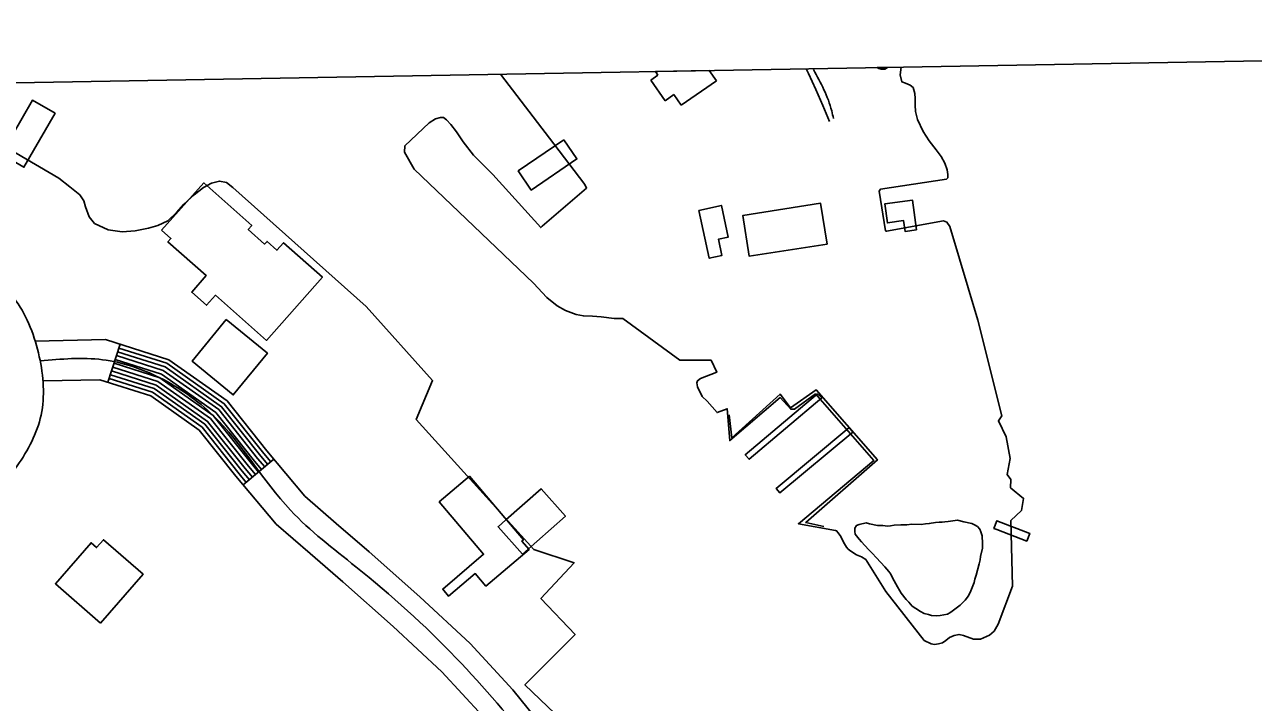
# Model space of a CAD drawing. Extents: x 3903937 to 3942190, y 260677 to 286651.
# Drawn here: x 3911691 to 3912613, y 283798 to 284306 of the extents above; entities that cross this region are included whole.
import ezdxf

# ---------------------------------------------------------------- set-up
doc = ezdxf.new("R2010")
doc.units = 0
for name, color, linetype in [('V-BLDG-OTLN', 7, 'Continuous'), ('V-CHAN-DOCK', 7, 'Continuous'), ('V-GRID-FRAM', 7, 'Continuous'), ('V-ROAD-CNTR', 7, 'Continuous'), ('V-RRAP-FSHR', 7, 'Continuous'), ('V-SITE-VEGE', 7, 'Continuous'), ('V-TOPO-SHOR', 7, 'Continuous')]:
    doc.layers.add(name, color=color, linetype=linetype)

msp = doc.modelspace()

# ---------------------------------------------------------------- linework, layer by layer
at = {"layer": 'V-BLDG-OTLN'}
for p, q in [((3912160.68, 284264.72), (3912166.02, 284268.43)), ((3912164.08, 284271.29), (3912204.54, 284272)), ((3912166.02, 284268.43), (3912164.08, 284271.29)), ((3912204.54, 284272), (3912209.91, 284264.27)), ((3912171.35, 284249.36), (3912160.68, 284264.72)), ((3912209.91, 284264.27), (3912183.46, 284245.9)), ((3912177.89, 284253.9), (3912171.35, 284249.36)), ((3912183.46, 284245.9), (3912177.89, 284253.9))]:
    msp.add_line(p, q, dxfattribs=at)
for points in [[(3911793.41, 284152.28), (3911825.11, 284187.63), (3911861.15, 284155.71), (3911858.48, 284152.69), (3911870.76, 284141.82), (3911872.55, 284143.84), (3911880.04, 284137.21), (3911884.94, 284142.75), (3911914.12, 284116.91), (3911872.18, 284069.56), (3911833.92, 284103.44), (3911827.25, 284095.91), (3911816.04, 284105.73), (3911826.93, 284118.16), (3911798.11, 284143.41), (3911800.47, 284146.1)], [(3912196.69, 284167.07), (3912204.48, 284131.23), (3912214.05, 284133.31), (3912211.42, 284145.41), (3912218.8, 284147.01), (3912213.64, 284170.75)], [(3912292.88, 284141.66), (3912234.5, 284132.62), (3912229.74, 284163.35), (3912288.12, 284172.39)], [(3911841.92, 284085.26), (3911872.81, 284059.94), (3911847.22, 284028.72), (3911816.33, 284054.03)], [(3912024.56, 283967.74), (3912065.04, 283920.01), (3912063.86, 283919.02), (3912069.21, 283912.72), (3912036.81, 283885.23), (3912028.84, 283894.62), (3912008.9, 283877.7), (3912004.41, 283882.99), (3912035.17, 283909.1), (3912001.8, 283948.43)], [(3911747.55, 283857.49), (3911713.72, 283887.03), (3911740.52, 283917.73), (3911744.63, 283914.13), (3911749.8, 283920.05), (3911779.51, 283894.11)]]:
    msp.add_lwpolyline(points, close=True, dxfattribs=at)
at = {"layer": 'V-CHAN-DOCK'}
for points in [[(3911673.14, 284209.14), (3911696.52, 284249.65), (3911713.42, 284239.9), (3911690.05, 284199.38)], [(3912095.41, 284220.04), (3912061.13, 284196.67), (3912070.89, 284182.36), (3912105.17, 284205.73)], [(3912360.11, 284152.48), (3912357.04, 284174.75), (3912336.28, 284171.89), (3912338.23, 284157.7), (3912350.34, 284159.37), (3912351.46, 284151.29)], [(3912051.78, 283934.9), (3912078.27, 283958.27), (3912096.5, 283937.61), (3912064.24, 283909.14), (3912046.01, 283929.81)], [(3912420.25, 283927.71), (3912442.86, 283919.05), (3912445.07, 283924.83), (3912420.44, 283934.26), (3912418.22, 283928.49)]]:
    msp.add_lwpolyline(points, close=True, dxfattribs=at)
for points in [[(3912285.84, 284029.49), (3912231.51, 283983.75), (3912234.37, 283980.36), (3912289.09, 284026.43), (3912285.84, 284029.49)], [(3912309.32, 284004.05), (3912254.76, 283958.55), (3912257.6, 283955.15), (3912312.17, 284000.66), (3912309.32, 284004.05)]]:
    msp.add_lwpolyline(points, dxfattribs=at)
at = {"layer": 'V-GRID-FRAM'}
msp.add_lwpolyline([(3907892.22, 284196.1), (3939773.2, 284757.24), (3940101.12, 266577.62), (3908204.27, 266016.2), (3907892.22, 284196.1)], dxfattribs=at)
at = {"layer": 'V-ROAD-CNTR'}
for p, q in [((3911762.24, 284066.69), (3911753.17, 284038.1)), ((3911877.7, 283980.41), (3911854.72, 283961.14))]:
    msp.add_line(p, q, dxfattribs=at)
for points in [[(3912277.34, 284273.28), (3912279.07, 284269.63), (3912284.47, 284257.72), (3912289.68, 284245.72), (3912294.68, 284233.64)], [(3911698.65, 284069.04), (3911751.34, 284070.15), (3911798.77, 284055.1), (3911842.55, 284024.24), (3911872.5, 283986.62), (3911900.91, 283952.73), (3911924.53, 283932.33), (3911949.14, 283911.06), (3911987.3, 283877.21), (3912024.98, 283842.08), (3912056.98, 283807.49), (3912086.42, 283771.27), (3912124.69, 283722.52), (3912162.65, 283673.66), (3912187.94, 283640.81), (3912213.2, 283607.99)], [(3911758.61, 284055.26), (3911793.37, 284044.23), (3911834.23, 284015.43), (3911863.2, 283979.03), (3911868.51, 283972.7)], [(3911759.52, 284058.11), (3911794.72, 284046.95), (3911836.31, 284017.63), (3911865.53, 283980.93), (3911870.81, 283974.63)], [(3911760.43, 284060.97), (3911796.07, 284049.66), (3911838.39, 284019.84), (3911867.85, 283982.83), (3911873.11, 283976.56)], [(3911761.33, 284063.83), (3911797.42, 284052.38), (3911840.47, 284022.04), (3911870.18, 283984.72), (3911875.41, 283978.48)], [(3911755.89, 284046.68), (3911789.32, 284036.07), (3911827.99, 284008.81), (3911856.23, 283973.34), (3911861.61, 283966.92)], [(3911756.8, 284049.54), (3911790.67, 284038.79), (3911830.07, 284011.02), (3911858.56, 283975.23), (3911863.91, 283968.85)], [(3911757.7, 284052.4), (3911792.02, 284041.51), (3911832.15, 284013.22), (3911860.88, 283977.13), (3911866.21, 283970.78)], [(3911704.62, 284039.16), (3911747, 284040.05), (3911785.27, 284027.91), (3911821.75, 284002.2), (3911849.26, 283967.64), (3911879.47, 283931.61), (3911904.91, 283909.63), (3911929.38, 283888.49), (3911967.12, 283855.02), (3912003.71, 283820.9), (3912034.3, 283787.83), (3912062.98, 283752.55), (3912101.05, 283704.06), (3912138.92, 283655.3), (3912164.16, 283622.51), (3912189.42, 283589.69)], [(3911754.08, 284040.96), (3911786.62, 284030.63), (3911823.83, 284004.4), (3911851.59, 283969.54), (3911857.01, 283963.07)], [(3911754.98, 284043.82), (3911787.97, 284033.35), (3911825.91, 284006.61), (3911853.91, 283971.44), (3911859.31, 283964.99)]]:
    msp.add_lwpolyline(points, dxfattribs=at)
for points in [[(3912282.68, 284272.74), (3912296.43, 284241.82), (3912297.75, 284235.89)], [(3911466.38, 284258.49), (3911493.01, 284237.54), (3911566.18, 284189.7), (3911645.45, 284134.5), (3911684.11, 284099.25), (3911701.6, 284057.35), (3911702.96, 284013.56), (3911685.1, 283975.4), (3911654.06, 283939.3), (3911605.57, 283904.86), (3911560.45, 283894.62), (3911494.83, 283885.17), (3911452.72, 283887.88), (3911428.98, 283887.79)], [(3911702.33, 284054.11), (3911749.17, 284055.1), (3911792.02, 284041.51), (3911832.15, 284013.22), (3911890.19, 283942.17), (3911939.26, 283899.77), (3912014.35, 283831.49), (3912074.7, 283761.91), (3912150.79, 283664.48), (3912201.31, 283598.84)]]:
    msp.add_spline(points, degree=3, dxfattribs=at)
at = {"layer": 'V-RRAP-FSHR'}
msp.add_lwpolyline([(3912219.33, 284013.7), (3912221.37, 283996.49), (3912257.65, 284029.33), (3912265.37, 284018.99), (3912284.86, 284032.36), (3912330.66, 283979.85), (3912276.97, 283932.91), (3912290.38, 283929.91)], dxfattribs=at)
at = {"layer": 'V-SITE-VEGE'}
for p, q in [((3912330.55, 284274.22), (3912338.34, 284274.36)), ((3912331.66, 284273.63), (3912330.55, 284274.22)), ((3912333.63, 284273.03), (3912331.66, 284273.63)), ((3912336.2, 284273.04), (3912333.63, 284273.03)), ((3912338.34, 284274.36), (3912336.2, 284273.04))]:
    msp.add_line(p, q, dxfattribs=at)
msp.add_lwpolyline([(3912390.93, 283934.76), (3912395.54, 283933.53), (3912401.54, 283932.28), (3912403.6, 283931.32), (3912405.9, 283929.89), (3912407.49, 283928.01), (3912408.38, 283925.91), (3912409.26, 283922.89), (3912409.62, 283917.09), (3912409.57, 283913.62), (3912408.08, 283907.4), (3912407.81, 283905.08), (3912407.06, 283901.85), (3912404.84, 283893.56), (3912403.86, 283890.33), (3912403.36, 283888.02), (3912400.95, 283881.81), (3912399.03, 283877.91), (3912396.66, 283874.7), (3912392.9, 283871.06), (3912386.81, 283866.53), (3912385.16, 283865.17), (3912383.29, 283864.27), (3912377.72, 283863.21), (3912374.71, 283863.02), (3912371.24, 283863.31), (3912368.94, 283864.04), (3912365.71, 283864.79), (3912362.95, 283866.23), (3912359.52, 283868.37), (3912356.77, 283870.26), (3912354.27, 283873.08), (3912352.22, 283875.2), (3912348.59, 283879.89), (3912347.46, 283881.76), (3912345.9, 283884.79), (3912342.06, 283891.34), (3912340.72, 283894.14), (3912339.36, 283896.24), (3912336.41, 283899.77), (3912330.04, 283906.35), (3912326.85, 283909.88), (3912324.12, 283912.7), (3912318.89, 283918.57), (3912317.07, 283920.45), (3912314.12, 283924.21), (3912313.69, 283926.3), (3912313.73, 283928.61), (3912314.92, 283930.68), (3912317.02, 283931.57), (3912322.36, 283932.64), (3912324.9, 283931.91), (3912330.9, 283930.65), (3912334.83, 283930.59), (3912338.3, 283930.29), (3912340.62, 283930.49), (3912343.4, 283930.91), (3912348.27, 283931.29), (3912352.9, 283931.22), (3912356.61, 283931.62), (3912363.55, 283931.51), (3912366.8, 283931.91), (3912369.59, 283932.1), (3912374.23, 283932.95), (3912377.01, 283933.14), (3912379.1, 283933.1), (3912381.42, 283933.53), (3912383.73, 283933.72)], close=True, dxfattribs=at)
at = {"layer": 'V-TOPO-SHOR'}
for points in [[(3912047.7, 284269.24), (3912087.96, 284217.1), (3912111.19, 284186.42), (3912112.37, 284183.86), (3912079.14, 284155.13), (3912077.96, 284154.15), (3912041.95, 284193.87), (3912027.58, 284208.61), (3912019.9, 284218.45), (3912014.78, 284225.92), (3912010.65, 284231.62), (3912007.31, 284234.96), (3912004.94, 284236.73), (3912002.78, 284236.73), (3911999.04, 284235.75), (3911994.33, 284232.79), (3911976.04, 284215.48), (3911975.65, 284210.75), (3911982.93, 284197.97), (3912072.47, 284112.44), (3912082.51, 284101.83), (3912090.38, 284095.53), (3912096.48, 284091.99), (3912104.54, 284089.05), (3912110.05, 284087.87), (3912116.74, 284087.68), (3912123.43, 284087.29), (3912133.07, 284085.91), (3912139.72, 284085.97)], [(3912348.63, 284274.54), (3912348.56, 284274.39), (3912347.78, 284268.68), (3912348.96, 284263.57), (3912351.91, 284262.59), (3912355.26, 284261.02), (3912357.62, 284259.25), (3912358.8, 284254.72), (3912359, 284250.98), (3912359, 284246.07), (3912359.4, 284241.35), (3912360.78, 284235.25), (3912365.11, 284226.2), (3912369.64, 284219.32), (3912374.75, 284212.44), (3912378.69, 284207.52), (3912381.25, 284202.41), (3912383.02, 284197.49), (3912383.62, 284193.95), (3912383.62, 284191.59), (3912382.63, 284190.61), (3912333.07, 284183.11), (3912332.08, 284181.54), (3912336.82, 284151.64), (3912337.6, 284151.44), (3912380.29, 284159.13), (3912382.84, 284158.35), (3912385.01, 284155), (3912406.1, 284084.63)], [(3911946.98, 284094.88), (3911846.81, 284184.14), (3911842.09, 284187.88), (3911836.78, 284189.06), (3911830.88, 284187.48), (3911824.98, 284184.13), (3911817.9, 284178.82), (3911810.23, 284171.73), (3911804.73, 284165.43), (3911798.04, 284159.14), (3911790.57, 284155.79), (3911783.49, 284153.62), (3911773.65, 284151.85), (3911763.82, 284151.06), (3911753.2, 284152.43), (3911743.16, 284157.34), (3911739.03, 284162.26), (3911736.27, 284169.73), (3911735.09, 284174.26), (3911731.94, 284178.78), (3911724.46, 284184.68), (3911716.2, 284191.36), (3911659.33, 284224.38), (3911582.95, 284261.06)], [(3912405.81, 283438.84), (3912405.34, 283457.79), (3912406.24, 283465.39), (3912426.15, 283486.64), (3912312.62, 283646.71), (3912305.95, 283656.91), (3912264.04, 283638.5), (3912214.38, 283687.75), (3912176.95, 283725.16), (3912168.09, 283734), (3912156.76, 283724.56), (3912066.1, 283811.28), (3912103.82, 283848.86), (3912078.18, 283875.83), (3912102.99, 283902.75), (3912072.88, 283912.72), (3911984.57, 284010.27), (3911996.85, 284039.41), (3911946.98, 284094.88)], [(3912406.1, 284084.63), (3912424.14, 284013.05), (3912421.53, 284009.16), (3912427.36, 283997.26), (3912430.33, 283981.01), (3912428.05, 283969.01), (3912430.77, 283965.26), (3912430.67, 283959.01), (3912440.49, 283950.98), (3912438.95, 283941.98), (3912430.96, 283934.48), (3912432.01, 283885.16), (3912421.36, 283856.63), (3912418.26, 283851.36), (3912414.74, 283848.41), (3912407.98, 283845.51), (3912402.89, 283845.36), (3912395.3, 283848.26), (3912392.07, 283849.01), (3912388.35, 283848.14), (3912384.86, 283846.81), (3912382.04, 283844.54), (3912379.47, 283842.73), (3912376.45, 283841.86), (3912373.66, 283841.44), (3912371.12, 283841.94), (3912365.84, 283844.35), (3912337.04, 283881.15), (3912321.93, 283905.24), (3912318.72, 283907.14), (3912315.05, 283908.82), (3912310.69, 283911.44), (3912308.86, 283912.86), (3912307.5, 283914.5), (3912305.92, 283916.84), (3912304.58, 283919.64), (3912303.23, 283922.44), (3912301.2, 283925.25), (3912300.06, 283926.66), (3912299.37, 283926.9), (3912271.45, 283931.98), (3912328, 283979.43), (3912284.15, 284029.45), (3912268.45, 284017.9), (3912265.68, 284017.95), (3912257.72, 284026.64), (3912219.93, 283994.39), (3912218, 284018.26), (3912210.32, 284015.38), (3912203.05, 284024.06), (3912199.17, 284027.36), (3912195.59, 284034.6), (3912195.17, 284037.61), (3912195.66, 284039.23), (3912198.01, 284041.04), (3912210.12, 284045.7), (3912205.87, 284054.8), (3912182.49, 284054.72), (3912139.72, 284085.97)]]:
    msp.add_lwpolyline(points, dxfattribs=at)

doc.saveas('drawing.dxf')
